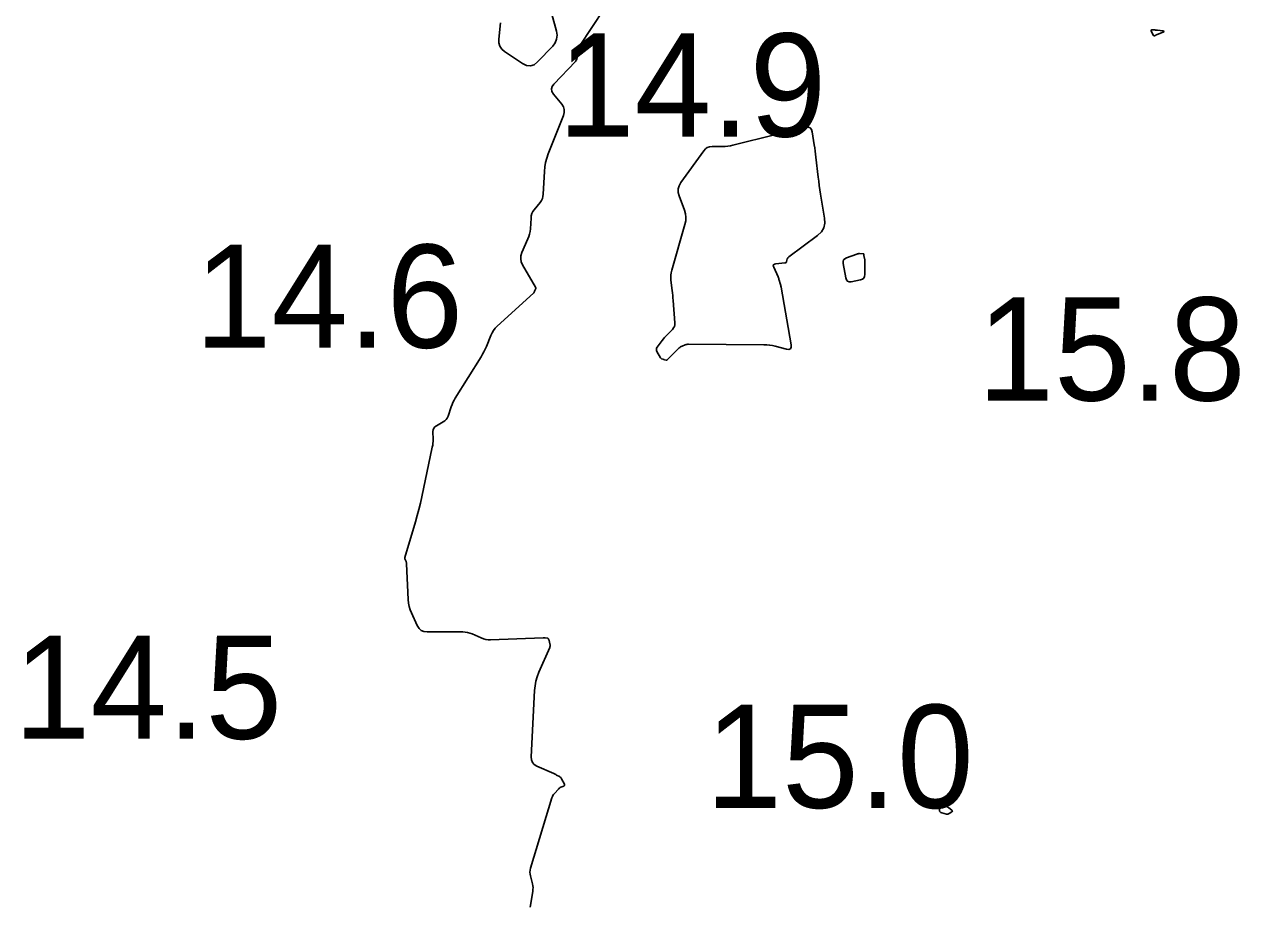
# Model space of a CAD drawing. Extents: x 1023796 to 1112670, y 656573 to 837340.
# Drawn here: x 1101055.6 to 1101114.6, y 690416 to 690458.6 of the extents above; entities that cross this region are included whole.
import ezdxf

# ---------------------------------------------------------------- set-up
doc = ezdxf.new("R2010")
doc.units = 0
doc.layers.add('V-CHAN-CONT-15FT', color=7, linetype='Continuous')
doc.layers.add('V-TOPO-SOUN', color=7, linetype='Continuous')

msp = doc.modelspace()

# ---------------------------------------------------------------- linework, layer by layer
at = {"layer": 'V-CHAN-CONT-15FT'}
for points in [[(1101080.172, 690415.81), (1101080.301, 690416.561), (1101080.312, 690416.657), (1101080.314, 690416.752), (1101080.305, 690416.847), (1101080.285, 690416.942), (1101080.188, 690417.32), (1101080.17, 690417.414), (1101080.165, 690417.508), (1101080.174, 690417.602), (1101080.196, 690417.696), (1101081.23, 690421.111), (1101081.251, 690421.168), (1101081.278, 690421.222), (1101081.31, 690421.272), (1101081.349, 690421.319), (1101081.548, 690421.535), (1101081.574, 690421.56), (1101081.603, 690421.583), (1101081.633, 690421.602), (1101081.666, 690421.617), (1101081.802, 690421.674), (1101081.83, 690421.691), (1101081.844, 690421.712), (1101081.847, 690421.738), (1101081.836, 690421.768), (1101081.701, 690422.026), (1101081.681, 690422.059), (1101081.656, 690422.088), (1101081.628, 690422.113), (1101081.596, 690422.135), (1101081.46, 690422.213), (1101081.425, 690422.232), (1101081.391, 690422.25), (1101081.355, 690422.268), (1101081.32, 690422.284), (1101080.505, 690422.64), (1101080.377, 690422.717), (1101080.288, 690422.817), (1101080.238, 690422.942), (1101080.226, 690423.091), (1101080.389, 690426.314), (1101080.411, 690426.541), (1101080.453, 690426.763), (1101080.515, 690426.98), (1101080.597, 690427.193), (1101081.128, 690428.401), (1101081.137, 690428.428), (1101081.143, 690428.456), (1101081.144, 690428.485), (1101081.142, 690428.514), (1101081.119, 690428.649), (1101081.115, 690428.67), (1101081.11, 690428.689), (1101081.104, 690428.709), (1101081.097, 690428.729), (1101081.068, 690428.806), (1101081.06, 690428.823), (1101081.047, 690428.836), (1101081.032, 690428.845), (1101081.013, 690428.85), (1101080.904, 690428.865), (1101080.879, 690428.868), (1101080.854, 690428.87), (1101080.829, 690428.871), (1101080.803, 690428.87), (1101078.259, 690428.774), (1101078.141, 690428.776), (1101078.025, 690428.791), (1101077.912, 690428.82), (1101077.801, 690428.861), (1101077.362, 690429.054), (1101077.251, 690429.097), (1101077.138, 690429.127), (1101077.022, 690429.145), (1101076.904, 690429.151), (1101075.182, 690429.151), (1101075.026, 690429.17), (1101074.894, 690429.228), (1101074.787, 690429.323), (1101074.704, 690429.458), (1101074.422, 690430.072), (1101074.359, 690430.227), (1101074.312, 690430.386), (1101074.281, 690430.549), (1101074.265, 690430.716), (1101074.183, 690432.459), (1101074.18, 690432.486), (1101074.175, 690432.513), (1101074.167, 690432.539), (1101074.157, 690432.564), (1101074.111, 690432.664), (1101074.102, 690432.689), (1101074.098, 690432.714), (1101074.098, 690432.74), (1101074.104, 690432.766), (1101074.617, 690434.496), (1101074.703, 690434.794), (1101074.782, 690435.093), (1101074.855, 690435.394), (1101074.922, 690435.696), (1101075.431, 690438.111), (1101075.448, 690438.205), (1101075.46, 690438.298), (1101075.466, 690438.392), (1101075.467, 690438.487), (1101075.462, 690438.866), (1101075.471, 690438.955), (1101075.502, 690439.031), (1101075.553, 690439.095), (1101075.626, 690439.147), (1101075.964, 690439.332), (1101076.042, 690439.384), (1101076.106, 690439.447), (1101076.156, 690439.521), (1101076.194, 690439.607), (1101076.348, 690440.071), (1101076.387, 690440.177), (1101076.432, 690440.281), (1101076.483, 690440.382), (1101076.54, 690440.479), (1101077.796, 690442.492), (1101077.869, 690442.614), (1101077.936, 690442.739), (1101077.997, 690442.867), (1101078.053, 690442.997), (1101078.266, 690443.526), (1101078.326, 690443.653), (1101078.398, 690443.772), (1101078.484, 690443.882), (1101078.583, 690443.982), (1101080.331, 690445.581), (1101080.349, 690445.6), (1101080.366, 690445.621), (1101080.381, 690445.643), (1101080.393, 690445.666), (1101080.438, 690445.764), (1101080.446, 690445.789), (1101080.448, 690445.813), (1101080.444, 690445.836), (1101080.434, 690445.86), (1101079.808, 690446.957), (1101079.746, 690447.1), (1101079.72, 690447.245), (1101079.73, 690447.391), (1101079.778, 690447.54), (1101080.07, 690448.206), (1101080.115, 690448.323), (1101080.15, 690448.443), (1101080.173, 690448.565), (1101080.186, 690448.689), (1101080.217, 690449.217), (1101080.231, 690449.328), (1101080.262, 690449.432), (1101080.309, 690449.53), (1101080.372, 690449.622), (1101080.657, 690449.977), (1101080.721, 690450.068), (1101080.767, 690450.166), (1101080.798, 690450.271), (1101080.811, 690450.381), (1101080.867, 690451.479), (1101080.886, 690451.698), (1101080.924, 690451.914), (1101080.979, 690452.125), (1101081.051, 690452.333), (1101081.787, 690454.195), (1101081.826, 690454.339), (1101081.825, 690454.478), (1101081.785, 690454.611), (1101081.705, 690454.737), (1101081.307, 690455.232), (1101081.233, 690455.355), (1101081.212, 690455.476), (1101081.243, 690455.594), (1101081.326, 690455.711), (1101082.373, 690456.816), (1101082.414, 690456.866), (1101082.443, 690456.922), (1101082.462, 690456.981), (1101082.47, 690457.046), (1101082.481, 690457.312), (1101082.488, 690457.378), (1101082.504, 690457.44), (1101082.528, 690457.5), (1101082.561, 690457.557), (1101083.765, 690459.359)], [(1101081.224, 690459.107), (1101081.45, 690458.282), (1101081.481, 690458.083), (1101081.461, 690457.896), (1101081.39, 690457.721), (1101081.268, 690457.56), (1101080.536, 690456.786), (1101080.366, 690456.651), (1101080.188, 690456.592), (1101080.001, 690456.61), (1101079.806, 690456.706), (1101078.933, 690457.292), (1101078.794, 690457.412), (1101078.701, 690457.553), (1101078.653, 690457.715), (1101078.652, 690457.899), (1101078.74, 690458.676)]]:
    msp.add_lwpolyline(points, dxfattribs=at)
for points in [[(1101110.917, 690458.267), (1101110.905, 690458.251), (1101110.868, 690458.233), (1101110.581, 690458.118), (1101110.565, 690458.111), (1101110.549, 690458.104), (1101110.532, 690458.097), (1101110.517, 690458.089), (1101110.453, 690458.059), (1101110.438, 690458.054), (1101110.425, 690458.055), (1101110.414, 690458.062), (1101110.405, 690458.074), (1101110.293, 690458.285), (1101110.283, 690458.311), (1101110.285, 690458.33), (1101110.301, 690458.341), (1101110.329, 690458.343), (1101110.468, 690458.337), (1101110.502, 690458.335), (1101110.537, 690458.333), (1101110.571, 690458.329), (1101110.606, 690458.325), (1101110.861, 690458.288), (1101110.902, 690458.279)], [(1101094.196, 690450.79), (1101094.227, 690450.581), (1101094.261, 690450.373), (1101094.455, 690449.218), (1101094.467, 690448.969), (1101094.415, 690448.746), (1101094.298, 690448.548), (1101094.117, 690448.376), (1101092.714, 690447.33), (1101092.691, 690447.31), (1101092.672, 690447.287), (1101092.658, 690447.261), (1101092.647, 690447.233), (1101092.613, 690447.113), (1101092.602, 690447.086), (1101092.585, 690447.067), (1101092.562, 690447.054), (1101092.534, 690447.047), (1101092.087, 690447.006), (1101092.017, 690446.99), (1101091.977, 690446.956), (1101091.967, 690446.904), (1101091.987, 690446.835), (1101092.197, 690446.367), (1101092.214, 690446.327), (1101092.229, 690446.287), (1101092.243, 690446.246), (1101092.256, 690446.204), (1101092.303, 690446.037), (1101092.314, 690445.996), (1101092.324, 690445.954), (1101092.333, 690445.911), (1101092.341, 690445.869), (1101092.831, 690443.067), (1101092.835, 690442.95), (1101092.799, 690442.877), (1101092.723, 690442.847), (1101092.607, 690442.861), (1101092.064, 690443.002), (1101091.927, 690443.033), (1101091.79, 690443.056), (1101091.651, 690443.07), (1101091.511, 690443.075), (1101087.855, 690443.098), (1101087.814, 690443.097), (1101087.774, 690443.091), (1101087.735, 690443.082), (1101087.696, 690443.069), (1101087.543, 690443.009), (1101087.506, 690442.992), (1101087.471, 690442.972), (1101087.439, 690442.948), (1101087.408, 690442.921), (1101086.84, 690442.352), (1101086.825, 690442.34), (1101086.808, 690442.333), (1101086.79, 690442.33), (1101086.771, 690442.331), (1101086.688, 690442.348), (1101086.671, 690442.352), (1101086.653, 690442.356), (1101086.636, 690442.362), (1101086.618, 690442.369), (1101086.551, 690442.397), (1101086.535, 690442.406), (1101086.521, 690442.416), (1101086.509, 690442.429), (1101086.499, 690442.443), (1101086.325, 690442.746), (1101086.302, 690442.802), (1101086.296, 690442.856), (1101086.308, 690442.909), (1101086.338, 690442.961), (1101086.583, 690443.289), (1101086.638, 690443.36), (1101086.695, 690443.428), (1101086.755, 690443.495), (1101086.817, 690443.559), (1101087.078, 690443.821), (1101087.134, 690443.889), (1101087.172, 690443.963), (1101087.192, 690444.045), (1101087.194, 690444.132), (1101087.111, 690445.221), (1101087.101, 690445.344), (1101087.09, 690445.467), (1101087.077, 690445.59), (1101087.063, 690445.712), (1101087.004, 690446.203), (1101086.996, 690446.325), (1101086.999, 690446.447), (1101087.015, 690446.567), (1101087.043, 690446.686), (1101087.682, 690448.904), (1101087.718, 690449.08), (1101087.726, 690449.255), (1101087.705, 690449.43), (1101087.655, 690449.603), (1101087.399, 690450.293), (1101087.356, 690450.463), (1101087.356, 690450.627), (1101087.399, 690450.785), (1101087.485, 690450.938), (1101088.591, 690452.48), (1101088.672, 690452.571), (1101088.767, 690452.636), (1101088.874, 690452.675), (1101088.995, 690452.688), (1101089.506, 690452.688), (1101089.634, 690452.692), (1101089.76, 690452.704), (1101089.885, 690452.723), (1101090.01, 690452.75), (1101092.088, 690453.269), (1101092.154, 690453.287), (1101092.219, 690453.307), (1101092.284, 690453.329), (1101092.347, 690453.354), (1101092.6, 690453.457), (1101092.663, 690453.481), (1101092.728, 690453.501), (1101092.794, 690453.517), (1101092.861, 690453.529), (1101093.537, 690453.629), (1101093.658, 690453.63), (1101093.751, 690453.592), (1101093.815, 690453.515), (1101093.851, 690453.399), (1101093.951, 690452.767), (1101093.975, 690452.616), (1101093.996, 690452.465), (1101094.016, 690452.314), (1101094.034, 690452.163), (1101094.143, 690451.208), (1101094.168, 690450.999)], [(1101096.352, 690447.477), (1101096.358, 690447.467), (1101096.361, 690447.453), (1101096.364, 690447.392), (1101096.365, 690447.377), (1101096.367, 690447.362), (1101096.37, 690447.347), (1101096.374, 690447.332), (1101096.393, 690447.259), (1101096.397, 690447.242), (1101096.4, 690447.224), (1101096.402, 690447.207), (1101096.403, 690447.189), (1101096.41, 690446.488), (1101096.397, 690446.385), (1101096.356, 690446.306), (1101096.286, 690446.25), (1101096.189, 690446.217), (1101095.741, 690446.132), (1101095.641, 690446.128), (1101095.564, 690446.157), (1101095.509, 690446.219), (1101095.478, 690446.314), (1101095.355, 690447.02), (1101095.352, 690447.112), (1101095.376, 690447.187), (1101095.429, 690447.246), (1101095.511, 690447.289), (1101096.018, 690447.472), (1101096.051, 690447.482), (1101096.084, 690447.489), (1101096.118, 690447.493), (1101096.152, 690447.493), (1101096.329, 690447.485), (1101096.342, 690447.483)], [(1101100.432, 690420.317), (1101100.398, 690420.315), (1101100.363, 690420.32), (1101100.132, 690420.378), (1101100.087, 690420.396), (1101100.055, 690420.424), (1101100.034, 690420.461), (1101100.025, 690420.508), (1101100.007, 690420.835), (1101100.01, 690420.884), (1101100.027, 690420.909), (1101100.057, 690420.91), (1101100.101, 690420.887), (1101100.332, 690420.724), (1101100.368, 690420.699), (1101100.403, 690420.674), (1101100.438, 690420.649), (1101100.473, 690420.623), (1101100.621, 690420.514), (1101100.644, 690420.492), (1101100.651, 690420.471), (1101100.643, 690420.449), (1101100.62, 690420.428), (1101100.497, 690420.344), (1101100.465, 690420.327)]]:
    msp.add_lwpolyline(points, close=True, dxfattribs=at)

# ---------------------------------------------------------------- texts
at = {"layer": 'V-TOPO-SOUN'}
for s, p in [('14.9 ', (1101081.522, 690453.17)), ('14.6 ', (1101063.914, 690442.93)), ('15.8 ', (1101101.862, 690440.37)), ('14.5 ', (1101055.135, 690423.97)), ('15.0 ', (1101088.673, 690420.62))]:
    msp.add_text(s, height=5, dxfattribs=at).set_placement(p)

doc.saveas('drawing.dxf')
